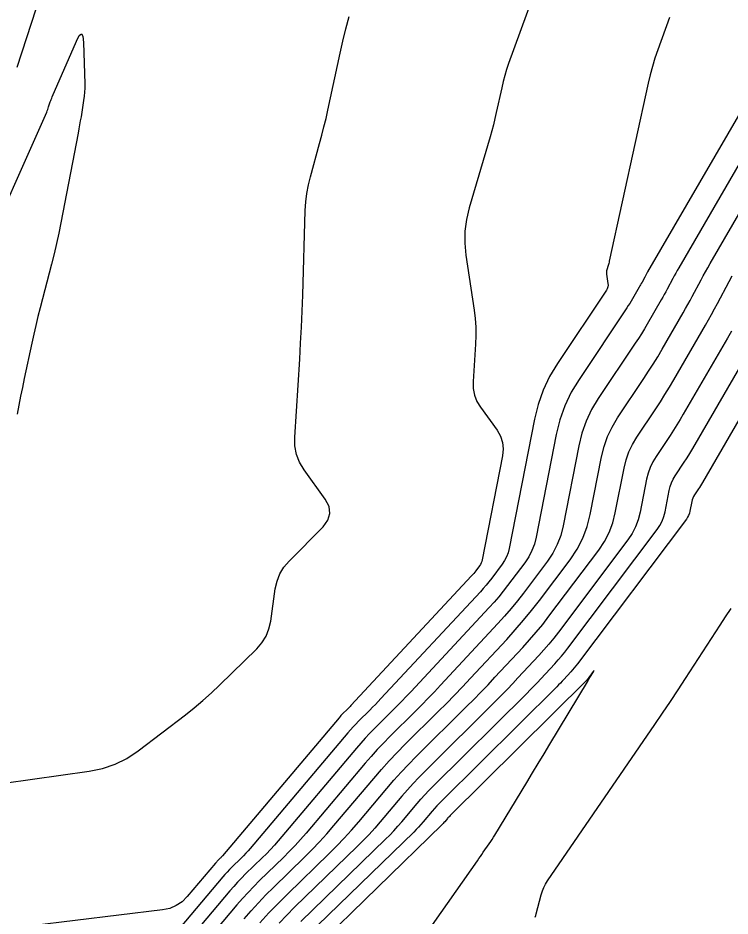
# Model space of a CAD drawing. Extents: x 1005228 to 1008882, y 1883389 to 1885754.
# Drawn here: x 1007406.9 to 1007516.7, y 1884352.9 to 1884491.3 of the extents above; entities that cross this region are included whole.
import ezdxf

# ---------------------------------------------------------------- set-up
doc = ezdxf.new("R2010")
doc.units = 0
doc.layers.add('C-ANNO-NOTE', color=7, linetype='Continuous')
doc.layers.add('S_BRIDGE', color=7, linetype='Continuous')

msp = doc.modelspace()

# ---------------------------------------------------------------- linework, layer by layer
at = {"layer": 'C-ANNO-NOTE'}
for points in [[(1007489.76, 1884504.05), (1007482.59, 1884484.29), (1007482.28, 1884483.37), (1007481.99, 1884482.44), (1007481.74, 1884481.5), (1007481.52, 1884480.56), (1007480.69, 1884476.76), (1007480.47, 1884475.81), (1007480.24, 1884474.86), (1007479.99, 1884473.93), (1007479.72, 1884472.99), (1007476.5, 1884462.06), (1007476.07, 1884460.25), (1007475.84, 1884458.44), (1007475.82, 1884456.61), (1007476, 1884454.77), (1007477.27, 1884446.29), (1007477.43, 1884444.97), (1007477.52, 1884443.66), (1007477.54, 1884442.34), (1007477.49, 1884441.02), (1007477.12, 1884435.25), (1007477.14, 1884434.19), (1007477.34, 1884433.18), (1007477.71, 1884432.21), (1007478.26, 1884431.3), (1007480.81, 1884427.75), (1007481.34, 1884426.84), (1007481.66, 1884425.88), (1007481.76, 1884424.88), (1007481.66, 1884423.83), (1007478.52, 1884407.75), (1007478.45, 1884407.51), (1007478.37, 1884407.29), (1007478.26, 1884407.07), (1007478.12, 1884406.87), (1007477.52, 1884406.07), (1007477.37, 1884405.87), (1007477.21, 1884405.68), (1007477.05, 1884405.49), (1007476.89, 1884405.31), (1007458.28, 1884385.33), (1007458.13, 1884385.17), (1007457.98, 1884385.01), (1007457.83, 1884384.85), (1007457.67, 1884384.7), (1007457.05, 1884384.08), (1007456.89, 1884383.92), (1007456.74, 1884383.76), (1007456.6, 1884383.6), (1007456.45, 1884383.43), (1007438.45, 1884362.13), (1007438.37, 1884362.03), (1007438.28, 1884361.94), (1007438.2, 1884361.84), (1007438.11, 1884361.76), (1007437.74, 1884361.4), (1007437.65, 1884361.31), (1007437.57, 1884361.22), (1007437.48, 1884361.13), (1007437.4, 1884361.03), (1007433.04, 1884355.87), (1007432.24, 1884355.07), (1007431.33, 1884354.46), (1007430.32, 1884354.03), (1007429.21, 1884353.8), (1007409.02, 1884351.33)], [(1007410.44, 1884495.1), (1007406.74, 1884483.67)], [(1007400.38, 1884372.75), (1007417.93, 1884375.18), (1007419.97, 1884375.59), (1007421.9, 1884376.26), (1007423.73, 1884377.17), (1007425.46, 1884378.32), (1007432.74, 1884383.89), (1007434.11, 1884384.98), (1007435.45, 1884386.1), (1007436.75, 1884387.27), (1007438.03, 1884388.47), (1007443.74, 1884394.07), (1007444.55, 1884395), (1007445.18, 1884396.01), (1007445.63, 1884397.12), (1007445.9, 1884398.32), (1007446.61, 1884403.31), (1007446.88, 1884404.51), (1007447.32, 1884405.62), (1007447.94, 1884406.65), (1007448.74, 1884407.59), (1007453.97, 1884412.87), (1007454.73, 1884413.88), (1007455.04, 1884414.92), (1007454.9, 1884416), (1007454.31, 1884417.12), (1007451.05, 1884421.65), (1007450.35, 1884422.81), (1007449.88, 1884424.04), (1007449.63, 1884425.34), (1007449.61, 1884426.7), (1007450.37, 1884438.72), (1007450.52, 1884441.19), (1007450.65, 1884443.66), (1007450.75, 1884446.13), (1007450.84, 1884448.6), (1007451.23, 1884461.65), (1007451.31, 1884462.97), (1007451.47, 1884464.27), (1007451.71, 1884465.57), (1007452.02, 1884466.85), (1007453.45, 1884471.96), (1007453.79, 1884473.24), (1007454.12, 1884474.52), (1007454.43, 1884475.81), (1007454.72, 1884477.1), (1007456.61, 1884485.87), (1007457.04, 1884487.76), (1007457.5, 1884489.64), (1007457.99, 1884491.52)], [(1007507.39, 1884491.38), (1007505.58, 1884486.38), (1007505.15, 1884485.12), (1007504.76, 1884483.85), (1007504.41, 1884482.57), (1007504.1, 1884481.28), (1007498.12, 1884453.82), (1007498.08, 1884453.65), (1007498.04, 1884453.48), (1007497.99, 1884453.31), (1007497.95, 1884453.15), (1007497.75, 1884452.48), (1007497.71, 1884452.31), (1007497.69, 1884452.14), (1007497.69, 1884451.97), (1007497.7, 1884451.8), (1007497.91, 1884450.4), (1007497.93, 1884450.12), (1007497.9, 1884449.85), (1007497.81, 1884449.58), (1007497.67, 1884449.33), (1007490.12, 1884438.03), (1007488.91, 1884436.02), (1007487.92, 1884433.92), (1007487.14, 1884431.73), (1007486.58, 1884429.45), (1007482.68, 1884409.51), (1007482.51, 1884408.86), (1007482.28, 1884408.24), (1007481.98, 1884407.65), (1007481.6, 1884407.1), (1007479.98, 1884404.93), (1007479.56, 1884404.4), (1007479.14, 1884403.87), (1007478.69, 1884403.36), (1007478.24, 1884402.86), (1007462.89, 1884386.37), (1007462.47, 1884385.93), (1007462.05, 1884385.48), (1007461.62, 1884385.05), (1007461.19, 1884384.61), (1007459.45, 1884382.89), (1007459.02, 1884382.46), (1007458.6, 1884382.01), (1007458.19, 1884381.56), (1007457.79, 1884381.09), (1007442.75, 1884363.29), (1007442.42, 1884362.91), (1007442.07, 1884362.53), (1007441.72, 1884362.16), (1007441.36, 1884361.8), (1007439.89, 1884360.37), (1007439.53, 1884360.01), (1007439.18, 1884359.64), (1007438.83, 1884359.26), (1007438.5, 1884358.88), (1007418.76, 1884335.49)], [(1007400.7, 1884452.83), (1007411.37, 1884476.82), (1007411.45, 1884477.01), (1007411.52, 1884477.21), (1007411.59, 1884477.4), (1007411.66, 1884477.6), (1007411.91, 1884478.38), (1007411.98, 1884478.58), (1007412.05, 1884478.77), (1007412.13, 1884478.96), (1007412.21, 1884479.15), (1007415.93, 1884487.76), (1007416.38, 1884488.63), (1007416.71, 1884488.89), (1007416.93, 1884488.53), (1007417.03, 1884487.56), (1007417.22, 1884481.14), (1007417.22, 1884480.5), (1007417.19, 1884479.87), (1007417.14, 1884479.24), (1007417.05, 1884478.61), (1007416.65, 1884476.09), (1007416.54, 1884475.46), (1007416.44, 1884474.84), (1007416.32, 1884474.21), (1007416.2, 1884473.58), (1007413.54, 1884459.71), (1007413.22, 1884458.12), (1007412.88, 1884456.53), (1007412.51, 1884454.95), (1007412.11, 1884453.37), (1007410.35, 1884446.63), (1007410, 1884445.28), (1007409.67, 1884443.92), (1007409.36, 1884442.56), (1007409.06, 1884441.2), (1007407.88, 1884435.73), (1007407.6, 1884434.37), (1007407.32, 1884433), (1007407.05, 1884431.63), (1007406.79, 1884430.25)], [(1007523.92, 1884478.75), (1007508.83, 1884452.8), (1007508.6, 1884452.39), (1007508.37, 1884451.98), (1007508.14, 1884451.57), (1007507.92, 1884451.16), (1007507.04, 1884449.49), (1007506.82, 1884449.08), (1007506.59, 1884448.66), (1007506.36, 1884448.25), (1007506.13, 1884447.84), (1007503.97, 1884444.13), (1007503.53, 1884443.38), (1007503.07, 1884442.64), (1007502.61, 1884441.91), (1007502.13, 1884441.18), (1007496.42, 1884432.63), (1007495.39, 1884430.93), (1007494.55, 1884429.15), (1007493.9, 1884427.29), (1007493.42, 1884425.37), (1007491.01, 1884413.02), (1007490.63, 1884411.55), (1007490.1, 1884410.15), (1007489.42, 1884408.82), (1007488.57, 1884407.56), (1007484.88, 1884402.66), (1007483.95, 1884401.44), (1007482.98, 1884400.26), (1007481.98, 1884399.1), (1007480.95, 1884397.96), (1007472.11, 1884388.46), (1007471.15, 1884387.44), (1007470.18, 1884386.44), (1007469.21, 1884385.44), (1007468.22, 1884384.45), (1007464.26, 1884380.52), (1007463.28, 1884379.52), (1007462.32, 1884378.51), (1007461.38, 1884377.47), (1007460.47, 1884376.42), (1007451.35, 1884365.62), (1007450.51, 1884364.66), (1007449.65, 1884363.71), (1007448.77, 1884362.79), (1007447.86, 1884361.88), (1007444.19, 1884358.31), (1007443.29, 1884357.41), (1007442.4, 1884356.48), (1007441.54, 1884355.54), (1007440.7, 1884354.57), (1007427.73, 1884339.19)], [(1007441.81, 1884352.42), (1007442.9, 1884353.68), (1007444.01, 1884354.91), (1007445.16, 1884356.11), (1007446.34, 1884357.28), (1007451.12, 1884361.92), (1007452.29, 1884363.1), (1007453.44, 1884364.3), (1007454.56, 1884365.53), (1007455.65, 1884366.79), (1007461.81, 1884374.08), (1007462.98, 1884375.43), (1007464.18, 1884376.76), (1007465.4, 1884378.06), (1007466.66, 1884379.33), (1007471.74, 1884384.37), (1007473, 1884385.63), (1007474.25, 1884386.91), (1007475.49, 1884388.2), (1007476.71, 1884389.51), (1007482.3, 1884395.51), (1007483.62, 1884396.96), (1007484.9, 1884398.45), (1007486.14, 1884399.97), (1007487.34, 1884401.52), (1007492.06, 1884407.79), (1007493.14, 1884409.41), (1007494.02, 1884411.11), (1007494.69, 1884412.9), (1007495.17, 1884414.78), (1007496.9, 1884423.64), (1007497.3, 1884425.24), (1007497.84, 1884426.78), (1007498.54, 1884428.25), (1007499.38, 1884429.66), (1007503.44, 1884435.73), (1007504.17, 1884436.84), (1007504.88, 1884437.96), (1007505.58, 1884439.09), (1007506.25, 1884440.24), (1007509.53, 1884445.88), (1007509.89, 1884446.51), (1007510.24, 1884447.13), (1007510.58, 1884447.76), (1007510.92, 1884448.39), (1007512.26, 1884450.93), (1007512.6, 1884451.56), (1007512.95, 1884452.19), (1007513.3, 1884452.82), (1007513.66, 1884453.44), (1007525.45, 1884473.72)], [(1007444.25, 1884351.81), (1007445.63, 1884353.33), (1007447.04, 1884354.81), (1007448.49, 1884356.25), (1007454.9, 1884362.49), (1007456.09, 1884363.67), (1007457.25, 1884364.88), (1007458.37, 1884366.12), (1007459.47, 1884367.39), (1007463.8, 1884372.51), (1007464.9, 1884373.78), (1007466.02, 1884375.02), (1007467.17, 1884376.24), (1007468.34, 1884377.43), (1007476.12, 1884385.14), (1007477.23, 1884386.26), (1007478.33, 1884387.38), (1007479.42, 1884388.51), (1007480.49, 1884389.66), (1007484.77, 1884394.26), (1007485.83, 1884395.42), (1007486.85, 1884396.61), (1007487.85, 1884397.83), (1007488.81, 1884399.07), (1007496.48, 1884409.27), (1007497.36, 1884410.6), (1007498.09, 1884411.99), (1007498.64, 1884413.47), (1007499.04, 1884415.01), (1007500.39, 1884421.92), (1007500.7, 1884423.19), (1007501.13, 1884424.41), (1007501.68, 1884425.57), (1007502.35, 1884426.69), (1007505.28, 1884431.06), (1007506, 1884432.16), (1007506.7, 1884433.27), (1007507.39, 1884434.39), (1007508.06, 1884435.53), (1007512.94, 1884443.93), (1007513.42, 1884444.76), (1007513.89, 1884445.6), (1007514.35, 1884446.45), (1007514.81, 1884447.3), (1007516.61, 1884450.7), (1007517.06, 1884451.55)], [(1007516.95, 1884443.02), (1007516.34, 1884441.97), (1007509.53, 1884430.24), (1007509.04, 1884429.41), (1007508.53, 1884428.58), (1007508.01, 1884427.76), (1007507.48, 1884426.95), (1007505.32, 1884423.72), (1007504.83, 1884422.9), (1007504.42, 1884422.03), (1007504.1, 1884421.14), (1007503.87, 1884420.2), (1007502.87, 1884415.1), (1007502.58, 1884413.96), (1007502.17, 1884412.87), (1007501.64, 1884411.84), (1007500.99, 1884410.86), (1007490.27, 1884396.62), (1007489.55, 1884395.69), (1007488.81, 1884394.78), (1007488.04, 1884393.88), (1007487.25, 1884393.01), (1007484.03, 1884389.56), (1007483.22, 1884388.7), (1007482.41, 1884387.84), (1007481.58, 1884387), (1007480.75, 1884386.17), (1007469.65, 1884375.16), (1007468.74, 1884374.24), (1007467.85, 1884373.29), (1007466.98, 1884372.33), (1007466.13, 1884371.35), (1007462.79, 1884367.38), (1007461.94, 1884366.4), (1007461.06, 1884365.45), (1007460.17, 1884364.51), (1007459.25, 1884363.59), (1007449.59, 1884354.21), (1007448.39, 1884353), (1007447.21, 1884351.77)], [(1007523.15, 1884438.05), (1007512.48, 1884419.68), (1007512.34, 1884419.43), (1007512.19, 1884419.19), (1007512.04, 1884418.95), (1007511.89, 1884418.72), (1007511.26, 1884417.78), (1007511.11, 1884417.54), (1007511, 1884417.29), (1007510.9, 1884417.03), (1007510.84, 1884416.76), (1007510.55, 1884415.28), (1007510.46, 1884414.95), (1007510.34, 1884414.63), (1007510.19, 1884414.33), (1007510, 1884414.05), (1007493.21, 1884391.72), (1007492.97, 1884391.41), (1007492.72, 1884391.1), (1007492.46, 1884390.8), (1007492.19, 1884390.51), (1007491.11, 1884389.35), (1007490.84, 1884389.06), (1007490.57, 1884388.78), (1007490.29, 1884388.49), (1007490.01, 1884388.21), (1007472.27, 1884370.61), (1007471.89, 1884370.23), (1007471.52, 1884369.84), (1007471.16, 1884369.44), (1007470.81, 1884369.03), (1007469.41, 1884367.38), (1007469.06, 1884366.98), (1007468.7, 1884366.58), (1007468.33, 1884366.19), (1007467.95, 1884365.81), (1007451.49, 1884349.81)], [(1007486.7, 1884352.66), (1007486.77, 1884352.93), (1007486.84, 1884353.19), (1007487.61, 1884356.15), (1007487.79, 1884356.72), (1007488.01, 1884357.27), (1007488.28, 1884357.79), (1007488.6, 1884358.3), (1007505.13, 1884382.37), (1007506.34, 1884384.14), (1007507.53, 1884385.92), (1007508.72, 1884387.71), (1007509.89, 1884389.5), (1007515.22, 1884397.7), (1007516.06, 1884398.99), (1007516.91, 1884400.27)], [(1007467.58, 1884346.81), (1007477.78, 1884361.38), (1007478, 1884361.71), (1007478.23, 1884362.04), (1007478.46, 1884362.36), (1007478.69, 1884362.69), (1007479.61, 1884364.01), (1007479.84, 1884364.34), (1007480.06, 1884364.67), (1007480.27, 1884365.01), (1007480.48, 1884365.35), (1007485.39, 1884373.46), (1007486.28, 1884374.92), (1007487.16, 1884376.39), (1007488.05, 1884377.86), (1007488.93, 1884379.33), (1007494.76, 1884388.99), (1007494.79, 1884389.04), (1007494.82, 1884389.1), (1007494.85, 1884389.15), (1007494.88, 1884389.2), (1007494.99, 1884389.41), (1007495.02, 1884389.46), (1007495.05, 1884389.51), (1007495.08, 1884389.56), (1007495.11, 1884389.62), (1007495.67, 1884390.53), (1007495.74, 1884390.66), (1007495.76, 1884390.71), (1007495.73, 1884390.67), (1007495.64, 1884390.55), (1007494.68, 1884389.28), (1007494.67, 1884389.27), (1007494.66, 1884389.26), (1007494.65, 1884389.24), (1007494.64, 1884389.23), (1007473.57, 1884368.34), (1007473.46, 1884368.22), (1007473.35, 1884368.11), (1007473.24, 1884367.99), (1007473.14, 1884367.87), (1007472.73, 1884367.38), (1007472.62, 1884367.26), (1007472.52, 1884367.14), (1007472.41, 1884367.03), (1007472.29, 1884366.92), (1007452.44, 1884347.61)]]:
    msp.add_lwpolyline(points, dxfattribs=at)
at = {"layer": 'S_BRIDGE'}
for points in [[(1007522.39, 1884483.77), (1007504.01, 1884452.17), (1007503.9, 1884451.97), (1007503.79, 1884451.78), (1007503.68, 1884451.58), (1007503.58, 1884451.38), (1007503.16, 1884450.59), (1007503.05, 1884450.39), (1007502.94, 1884450.19), (1007502.83, 1884450), (1007502.72, 1884449.8), (1007501.69, 1884448.03), (1007501.48, 1884447.68), (1007501.27, 1884447.32), (1007501.04, 1884446.97), (1007500.81, 1884446.62), (1007493.45, 1884435.6), (1007492.25, 1884433.6), (1007491.27, 1884431.52), (1007490.49, 1884429.35), (1007489.94, 1884427.09), (1007486.84, 1884411.27), (1007486.57, 1884410.21), (1007486.19, 1884409.2), (1007485.7, 1884408.24), (1007485.09, 1884407.33), (1007482.43, 1884403.8), (1007481.75, 1884402.92), (1007481.06, 1884402.07), (1007480.34, 1884401.23), (1007479.59, 1884400.41), (1007467.5, 1884387.42), (1007466.81, 1884386.68), (1007466.12, 1884385.96), (1007465.41, 1884385.24), (1007464.7, 1884384.53), (1007461.85, 1884381.7), (1007461.15, 1884380.99), (1007460.46, 1884380.26), (1007459.79, 1884379.52), (1007459.13, 1884378.76), (1007447.05, 1884364.46), (1007446.47, 1884363.78), (1007445.86, 1884363.12), (1007445.25, 1884362.47), (1007444.61, 1884361.84), (1007442.04, 1884359.34), (1007441.41, 1884358.71), (1007440.79, 1884358.06), (1007440.19, 1884357.4), (1007439.6, 1884356.72), (1007423.24, 1884337.34)], [(1007450.54, 1884352.01), (1007463.6, 1884364.7), (1007464.25, 1884365.35), (1007464.88, 1884366.01), (1007465.5, 1884366.69), (1007466.1, 1884367.38), (1007468.47, 1884370.19), (1007469.07, 1884370.88), (1007469.68, 1884371.56), (1007470.31, 1884372.23), (1007470.96, 1884372.88), (1007485.38, 1884387.19), (1007485.93, 1884387.75), (1007486.49, 1884388.31), (1007487.03, 1884388.88), (1007487.57, 1884389.45), (1007489.72, 1884391.76), (1007490.25, 1884392.34), (1007490.76, 1884392.94), (1007491.26, 1884393.55), (1007491.74, 1884394.17), (1007505.49, 1884412.45), (1007505.91, 1884413.09), (1007506.26, 1884413.75), (1007506.52, 1884414.45), (1007506.71, 1884415.19), (1007507.35, 1884418.48), (1007507.5, 1884419.08), (1007507.71, 1884419.66), (1007507.97, 1884420.22), (1007508.29, 1884420.75), (1007509.68, 1884422.83), (1007510.03, 1884423.36), (1007510.36, 1884423.89), (1007510.69, 1884424.42), (1007511.01, 1884424.96), (1007519.75, 1884440.01)]]:
    msp.add_lwpolyline(points, dxfattribs=at)

doc.saveas('drawing.dxf')
